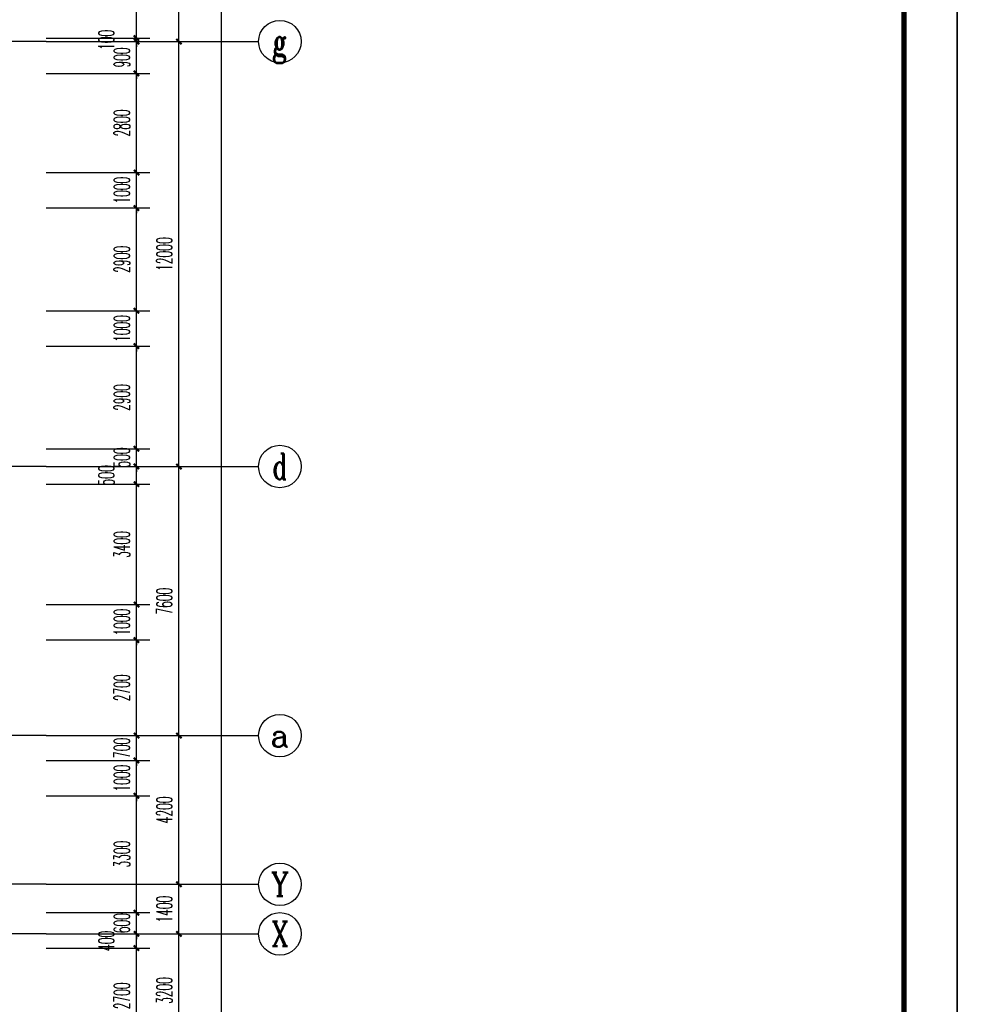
# Model space of a CAD drawing. Extents: x 1779708 to 7299578, y -1121471 to 88434.
# Tile 277 of 656: x 4526071 to 4553247, y -962932 to -935125. Entities that reach past the tile are written whole.
import ezdxf
from ezdxf.enums import TextEntityAlignment as Align

# ---------------------------------------------------------------- set-up
doc = ezdxf.new("R2010")
doc.units = 0
doc.header["$LTSCALE"] = 1000
doc.header["$MEASUREMENT"] = 0
doc.linetypes.add('DOTE', pattern=[2.42, 2, -0.2, 0.02, -0.2])
doc.layers.get('0').update_dxf_attribs({"linetype": 'CONTINUOUS'})
doc.layers.get('Defpoints').update_dxf_attribs({"linetype": 'CONTINUOUS'})
for name, color, linetype in [('AXIS', 3, 'CONTINUOUS'), ('AXIS_TEXT', 7, 'CONTINUOUS'), ('DOTE', 1, 'DOTE'), ('PUB_DIM', 3, 'CONTINUOUS'), ('PUB_TITLE', 4, 'CONTINUOUS'), ('修改', 6, 'CONTINUOUS')]:
    doc.layers.add(name, color=color, linetype=linetype)
doc.styles.add('_TCH_AXIS', font='COMPLEX', dxfattribs={"bigfont": 'GBCBIG'})
doc.styles.add('_TCH_DIM_T3', font='SIMPLEX.shx', dxfattribs={"width": 0.494118, "bigfont": 'GBCBIG.shx'})
doc.styles.add('COMPLEX', font='COMPLEX')
doc.dimstyles.new('_TCH_ARCH&&150', dxfattribs={"dimtxt": 446.25, "dimasz": 150, "dimexe": 375, "dimexo": 450, "dimgap": 189.375, "dimtad": 1, "dimdec": 0, "dimzin": 0, "dimdsep": 46, "dimtxsty": '_TCH_DIM_T3', "dimblk": 'ARCHTICK', "dimcen": 0.09, "dimdle": 225, "dimclrt": 7, "dimazin": 2, "dimtfac": 1, "dimtdec": 0, "dimtix": 1, "dimtmove": 2, "dimatfit": 3, "dimfxl": 250, "dimtolj": 1, "dimtzin": 0, "dimarcsym": 0})

# ---------------------------------------------------------------- blocks, each defined once
blk = doc.blocks.new('A$C36B43F05')
at = {"layer": 'PUB_TITLE'}
blk.add_lwpolyline([(0, 0), (126150, 0), (126150, 178350), (0, 178350)], close=True, dxfattribs=at)
at = {"layer": 'PUB_TITLE', "const_width": 150}
blk.add_lwpolyline([(1500, 1500), (124650, 1500), (124650, 174600), (1500, 174600)], close=True, dxfattribs=at)
blk = doc.blocks.new('_AXISO')
blk.add_circle((0, 0), 0.5)
at = {"layer": 'AXIS_TEXT', "style": 'COMPLEX', "width": 1.041667}
blk.add_attdef('A', text='', height=0.56, dxfattribs=at).set_placement((-0.25, -0.28), (0.25, -0.28), align=Align.FIT)
blk = doc.blocks.new('_ArchTick')
at = {"color": 0, "linetype": 'ByBlock', "const_width": 0.4}
blk.add_lwpolyline([(-0.5, -0.5), (0.5, 0.5)], dxfattribs=at)
blk = doc.blocks.new('*D6864')
at = {"layer": 'AXIS', "color": 0, "lineweight": -2, "transparency": 16777216}
for p, q in [((91750, 8975), (91750, 147425)), ((87250, 147200), (92125, 147200)), ((87250, 9200), (92125, 9200))]:
    blk.add_line(p, q, dxfattribs=at)
at = {"layer": 'Defpoints', "color": 0, "transparency": 16777216}
for p in [(86800, 147200), (91750, 147200), (86800, 9200)]:
    blk.add_point(p, dxfattribs=at)
at = {"layer": 'AXIS', "color": 0, "lineweight": -2, "transparency": 16777216, "xscale": 150, "yscale": 150, "zscale": 150}
for p, rotation in [((91750, 147200), 90), ((91750, 9200), 270)]:
    blk.add_blockref('_ArchTick', p, dxfattribs=dict(at, rotation=rotation))
at = {"layer": 'AXIS', "color": 7, "transparency": 16777216, "insert": (91338, 78200), "char_height": 446.2, "attachment_point": 5, "rotation": 90, "style": '_TCH_DIM_T3'}
blk.add_mtext('\\A1;138000', dxfattribs=at)
blk = doc.blocks.new('*D6881')
at = {"layer": 'AXIS', "color": 0, "lineweight": -2, "transparency": 16777216}
for p, q in [((90550, 105675), (90550, 109325)), ((87250, 109100), (90925, 109100)), ((87250, 105900), (90925, 105900))]:
    blk.add_line(p, q, dxfattribs=at)
at = {"layer": 'Defpoints', "color": 0, "transparency": 16777216}
for p in [(86800, 109100), (90550, 109100), (86800, 105900)]:
    blk.add_point(p, dxfattribs=at)
at = {"layer": 'AXIS', "color": 0, "lineweight": -2, "transparency": 16777216, "xscale": 150, "yscale": 150, "zscale": 150}
for p, rotation in [((90550, 109100), 90), ((90550, 105900), 270)]:
    blk.add_blockref('_ArchTick', p, dxfattribs=dict(at, rotation=rotation))
at = {"layer": 'AXIS', "color": 7, "transparency": 16777216, "insert": (90138, 107500), "char_height": 446.2, "attachment_point": 5, "rotation": 90, "style": '_TCH_DIM_T3'}
blk.add_mtext('\\A1;3200', dxfattribs=at)
blk = doc.blocks.new('*D6882')
at = {"layer": 'AXIS', "color": 0, "lineweight": -2, "transparency": 16777216}
for p, q in [((90550, 108875), (90550, 110725)), ((87250, 110500), (90925, 110500)), ((87250, 109100), (90925, 109100))]:
    blk.add_line(p, q, dxfattribs=at)
at = {"layer": 'Defpoints', "color": 0, "transparency": 16777216}
for p in [(86800, 110500), (90550, 110500), (86800, 109100)]:
    blk.add_point(p, dxfattribs=at)
at = {"layer": 'AXIS', "color": 0, "lineweight": -2, "transparency": 16777216, "xscale": 150, "yscale": 150, "zscale": 150}
for p, rotation in [((90550, 110500), 90), ((90550, 109100), 270)]:
    blk.add_blockref('_ArchTick', p, dxfattribs=dict(at, rotation=rotation))
at = {"layer": 'AXIS', "color": 7, "transparency": 16777216, "insert": (90138, 109800), "char_height": 446.2, "attachment_point": 5, "rotation": 90, "style": '_TCH_DIM_T3'}
blk.add_mtext('\\A1;1400', dxfattribs=at)
blk = doc.blocks.new('*D6883')
at = {"layer": 'AXIS', "color": 0, "lineweight": -2, "transparency": 16777216}
for p, q in [((90550, 110275), (90550, 114925)), ((87250, 114700), (90925, 114700)), ((87250, 110500), (90925, 110500))]:
    blk.add_line(p, q, dxfattribs=at)
at = {"layer": 'Defpoints', "color": 0, "transparency": 16777216}
for p in [(86800, 114700), (90550, 114700), (86800, 110500)]:
    blk.add_point(p, dxfattribs=at)
at = {"layer": 'AXIS', "color": 0, "lineweight": -2, "transparency": 16777216, "xscale": 150, "yscale": 150, "zscale": 150}
for p, rotation in [((90550, 114700), 90), ((90550, 110500), 270)]:
    blk.add_blockref('_ArchTick', p, dxfattribs=dict(at, rotation=rotation))
at = {"layer": 'AXIS', "color": 7, "transparency": 16777216, "insert": (90138, 112600), "char_height": 446.2, "attachment_point": 5, "rotation": 90, "style": '_TCH_DIM_T3'}
blk.add_mtext('\\A1;4200', dxfattribs=at)
blk = doc.blocks.new('*D6884')
at = {"layer": 'AXIS', "color": 0, "lineweight": -2, "transparency": 16777216}
for p, q in [((90550, 114475), (90550, 122525)), ((87250, 122300), (90925, 122300)), ((87250, 114700), (90925, 114700))]:
    blk.add_line(p, q, dxfattribs=at)
at = {"layer": 'Defpoints', "color": 0, "transparency": 16777216}
for p in [(86800, 122300), (90550, 122300), (86800, 114700)]:
    blk.add_point(p, dxfattribs=at)
at = {"layer": 'AXIS', "color": 0, "lineweight": -2, "transparency": 16777216, "xscale": 150, "yscale": 150, "zscale": 150}
for p, rotation in [((90550, 122300), 90), ((90550, 114700), 270)]:
    blk.add_blockref('_ArchTick', p, dxfattribs=dict(at, rotation=rotation))
at = {"layer": 'AXIS', "color": 7, "transparency": 16777216, "insert": (90138, 118500), "char_height": 446.2, "attachment_point": 5, "rotation": 90, "style": '_TCH_DIM_T3'}
blk.add_mtext('\\A1;7600', dxfattribs=at)
blk = doc.blocks.new('*D6885')
at = {"layer": 'AXIS', "color": 0, "lineweight": -2, "transparency": 16777216}
for p, q in [((90550, 122075), (90550, 134525)), ((87250, 134300), (90925, 134300)), ((87250, 122300), (90925, 122300))]:
    blk.add_line(p, q, dxfattribs=at)
at = {"layer": 'Defpoints', "color": 0, "transparency": 16777216}
for p in [(86800, 134300), (90550, 134300), (86800, 122300)]:
    blk.add_point(p, dxfattribs=at)
at = {"layer": 'AXIS', "color": 0, "lineweight": -2, "transparency": 16777216, "xscale": 150, "yscale": 150, "zscale": 150}
for p, rotation in [((90550, 134300), 90), ((90550, 122300), 270)]:
    blk.add_blockref('_ArchTick', p, dxfattribs=dict(at, rotation=rotation))
at = {"layer": 'AXIS', "color": 7, "transparency": 16777216, "insert": (90138, 128300), "char_height": 446.2, "attachment_point": 5, "rotation": 90, "style": '_TCH_DIM_T3'}
blk.add_mtext('\\A1;12000', dxfattribs=at)
blk = doc.blocks.new('*D6886')
at = {"layer": 'AXIS', "color": 0, "lineweight": -2, "transparency": 16777216}
for p, q in [((90550, 134075), (90550, 137725)), ((87250, 137500), (90925, 137500)), ((87250, 134300), (90925, 134300))]:
    blk.add_line(p, q, dxfattribs=at)
at = {"layer": 'Defpoints', "color": 0, "transparency": 16777216}
for p in [(86800, 137500), (90550, 137500), (86800, 134300)]:
    blk.add_point(p, dxfattribs=at)
at = {"layer": 'AXIS', "color": 0, "lineweight": -2, "transparency": 16777216, "xscale": 150, "yscale": 150, "zscale": 150}
for p, rotation in [((90550, 137500), 90), ((90550, 134300), 270)]:
    blk.add_blockref('_ArchTick', p, dxfattribs=dict(at, rotation=rotation))
at = {"layer": 'AXIS', "color": 7, "transparency": 16777216, "insert": (90138, 135900), "char_height": 446.2, "attachment_point": 5, "rotation": 90, "style": '_TCH_DIM_T3'}
blk.add_mtext('\\A1;3200', dxfattribs=at)
blk = doc.blocks.new('*D5257')
at = {"layer": 'Defpoints', "color": 0, "transparency": 16777216}
for p in [(4526367, -961343), (4529367, -961343), (4526367, -964043)]:
    blk.add_point(p, dxfattribs=at)
at = {"layer": 'PUB_DIM', "color": 0, "lineweight": -2, "transparency": 16777216}
for p, q in [((4529367, -964268), (4529367, -961118)), ((4526817, -961343), (4529742, -961343)), ((4526817, -964043), (4529742, -964043))]:
    blk.add_line(p, q, dxfattribs=at)
at = {"layer": 'PUB_DIM', "color": 0, "lineweight": -2, "transparency": 16777216, "xscale": 150, "yscale": 150, "zscale": 150}
for p, rotation in [((4529367, -961343), 90), ((4529367, -964043), 270)]:
    blk.add_blockref('_ArchTick', p, dxfattribs=dict(at, rotation=rotation))
at = {"layer": 'PUB_DIM', "color": 7, "transparency": 16777216, "insert": (4528955, -962693), "char_height": 446.2, "attachment_point": 5, "rotation": 90, "style": '_TCH_DIM_T3'}
blk.add_mtext('\\A1;2700', dxfattribs=at)
blk = doc.blocks.new('*D5258')
at = {"layer": 'Defpoints', "color": 0, "transparency": 16777216}
for p in [(4526367, -960943), (4529367, -960943), (4526367, -961343)]:
    blk.add_point(p, dxfattribs=at)
at = {"layer": 'PUB_DIM', "color": 0, "lineweight": -2, "transparency": 16777216}
for p, q in [((4526817, -960943), (4529742, -960943)), ((4529367, -961568), (4529367, -960718)), ((4526817, -961343), (4529742, -961343))]:
    blk.add_line(p, q, dxfattribs=at)
at = {"layer": 'PUB_DIM', "color": 0, "lineweight": -2, "transparency": 16777216, "xscale": 150, "yscale": 150, "zscale": 150}
for p, rotation in [((4529367, -960943), 90), ((4529367, -961343), 270)]:
    blk.add_blockref('_ArchTick', p, dxfattribs=dict(at, rotation=rotation))
at = {"layer": 'PUB_DIM', "color": 7, "transparency": 16777216, "insert": (4528516, -961143), "char_height": 446.2, "attachment_point": 5, "rotation": 90, "style": '_TCH_DIM_T3'}
blk.add_mtext('\\A1;400', dxfattribs=at)
blk = doc.blocks.new('*D5259')
at = {"layer": 'Defpoints', "color": 0, "transparency": 16777216}
for p in [(4526367, -960343), (4529367, -960343), (4526367, -960943)]:
    blk.add_point(p, dxfattribs=at)
at = {"layer": 'PUB_DIM', "color": 0, "lineweight": -2, "transparency": 16777216}
for p, q in [((4526817, -960343), (4529742, -960343)), ((4529367, -960343), (4529367, -960193)), ((4529367, -960943), (4529367, -960343)), ((4526817, -960943), (4529742, -960943)), ((4529367, -960943), (4529367, -961093))]:
    blk.add_line(p, q, dxfattribs=at)
at = {"layer": 'PUB_DIM', "color": 0, "lineweight": -2, "transparency": 16777216, "xscale": 150, "yscale": 150, "zscale": 150}
for p, rotation in [((4529367, -960343), 270), ((4529367, -960943), 90)]:
    blk.add_blockref('_ArchTick', p, dxfattribs=dict(at, rotation=rotation))
at = {"layer": 'PUB_DIM', "color": 7, "transparency": 16777216, "insert": (4528955, -960643), "char_height": 446.2, "attachment_point": 5, "rotation": 90, "style": '_TCH_DIM_T3'}
blk.add_mtext('\\A1;600', dxfattribs=at)
blk = doc.blocks.new('*D5260')
at = {"layer": 'Defpoints', "color": 0, "transparency": 16777216}
for p in [(4526367, -957043), (4529367, -957043), (4526367, -960343)]:
    blk.add_point(p, dxfattribs=at)
at = {"layer": 'PUB_DIM', "color": 0, "lineweight": -2, "transparency": 16777216}
for p, q in [((4529367, -960568), (4529367, -956818)), ((4526817, -957043), (4529742, -957043)), ((4526817, -960343), (4529742, -960343))]:
    blk.add_line(p, q, dxfattribs=at)
at = {"layer": 'PUB_DIM', "color": 0, "lineweight": -2, "transparency": 16777216, "xscale": 150, "yscale": 150, "zscale": 150}
for p, rotation in [((4529367, -957043), 90), ((4529367, -960343), 270)]:
    blk.add_blockref('_ArchTick', p, dxfattribs=dict(at, rotation=rotation))
at = {"layer": 'PUB_DIM', "color": 7, "transparency": 16777216, "insert": (4528955, -958693), "char_height": 446.2, "attachment_point": 5, "rotation": 90, "style": '_TCH_DIM_T3'}
blk.add_mtext('\\A1;3300', dxfattribs=at)
blk = doc.blocks.new('*D5261')
at = {"layer": 'Defpoints', "color": 0, "transparency": 16777216}
for p in [(4526367, -956043), (4529367, -956043), (4526367, -957043)]:
    blk.add_point(p, dxfattribs=at)
at = {"layer": 'PUB_DIM', "color": 0, "lineweight": -2, "transparency": 16777216}
for p, q in [((4529367, -956043), (4529367, -955893)), ((4526817, -956043), (4529742, -956043)), ((4529367, -957043), (4529367, -956043)), ((4526817, -957043), (4529742, -957043)), ((4529367, -957043), (4529367, -957193))]:
    blk.add_line(p, q, dxfattribs=at)
at = {"layer": 'PUB_DIM', "color": 0, "lineweight": -2, "transparency": 16777216, "xscale": 150, "yscale": 150, "zscale": 150}
for p, rotation in [((4529367, -956043), 270), ((4529367, -957043), 90)]:
    blk.add_blockref('_ArchTick', p, dxfattribs=dict(at, rotation=rotation))
at = {"layer": 'PUB_DIM', "color": 7, "transparency": 16777216, "insert": (4528955, -956543), "char_height": 446.2, "attachment_point": 5, "rotation": 90, "style": '_TCH_DIM_T3'}
blk.add_mtext('\\A1;1000', dxfattribs=at)
blk = doc.blocks.new('*D5262')
at = {"layer": 'Defpoints', "color": 0, "transparency": 16777216}
for p in [(4526367, -955343), (4529367, -955343), (4526367, -956043)]:
    blk.add_point(p, dxfattribs=at)
at = {"layer": 'PUB_DIM', "color": 0, "lineweight": -2, "transparency": 16777216}
for p, q in [((4526817, -955343), (4529742, -955343)), ((4529367, -955343), (4529367, -955193)), ((4529367, -956043), (4529367, -955343)), ((4526817, -956043), (4529742, -956043)), ((4529367, -956043), (4529367, -956193))]:
    blk.add_line(p, q, dxfattribs=at)
at = {"layer": 'PUB_DIM', "color": 0, "lineweight": -2, "transparency": 16777216, "xscale": 150, "yscale": 150, "zscale": 150}
for p, rotation in [((4529367, -955343), 270), ((4529367, -956043), 90)]:
    blk.add_blockref('_ArchTick', p, dxfattribs=dict(at, rotation=rotation))
at = {"layer": 'PUB_DIM', "color": 7, "transparency": 16777216, "insert": (4528955, -955693), "char_height": 446.2, "attachment_point": 5, "rotation": 90, "style": '_TCH_DIM_T3'}
blk.add_mtext('\\A1;700', dxfattribs=at)
blk = doc.blocks.new('*D5263')
at = {"layer": 'Defpoints', "color": 0, "transparency": 16777216}
for p in [(4526367, -952643), (4529367, -952643), (4526367, -955343)]:
    blk.add_point(p, dxfattribs=at)
at = {"layer": 'PUB_DIM', "color": 0, "lineweight": -2, "transparency": 16777216}
for p, q in [((4526817, -952643), (4529742, -952643)), ((4529367, -955568), (4529367, -952418)), ((4526817, -955343), (4529742, -955343))]:
    blk.add_line(p, q, dxfattribs=at)
at = {"layer": 'PUB_DIM', "color": 0, "lineweight": -2, "transparency": 16777216, "xscale": 150, "yscale": 150, "zscale": 150}
for p, rotation in [((4529367, -952643), 90), ((4529367, -955343), 270)]:
    blk.add_blockref('_ArchTick', p, dxfattribs=dict(at, rotation=rotation))
at = {"layer": 'PUB_DIM', "color": 7, "transparency": 16777216, "insert": (4528955, -953993), "char_height": 446.2, "attachment_point": 5, "rotation": 90, "style": '_TCH_DIM_T3'}
blk.add_mtext('\\A1;2700', dxfattribs=at)
blk = doc.blocks.new('*D5264')
at = {"layer": 'Defpoints', "color": 0, "transparency": 16777216}
for p in [(4526367, -951643), (4529367, -951643), (4526367, -952643)]:
    blk.add_point(p, dxfattribs=at)
at = {"layer": 'PUB_DIM', "color": 0, "lineweight": -2, "transparency": 16777216}
for p, q in [((4529367, -951643), (4529367, -951493)), ((4526817, -951643), (4529742, -951643)), ((4529367, -952643), (4529367, -951643)), ((4526817, -952643), (4529742, -952643)), ((4529367, -952643), (4529367, -952793))]:
    blk.add_line(p, q, dxfattribs=at)
at = {"layer": 'PUB_DIM', "color": 0, "lineweight": -2, "transparency": 16777216, "xscale": 150, "yscale": 150, "zscale": 150}
for p, rotation in [((4529367, -951643), 270), ((4529367, -952643), 90)]:
    blk.add_blockref('_ArchTick', p, dxfattribs=dict(at, rotation=rotation))
at = {"layer": 'PUB_DIM', "color": 7, "transparency": 16777216, "insert": (4528955, -952143), "char_height": 446.2, "attachment_point": 5, "rotation": 90, "style": '_TCH_DIM_T3'}
blk.add_mtext('\\A1;1000', dxfattribs=at)
blk = doc.blocks.new('*D5265')
at = {"layer": 'Defpoints', "color": 0, "transparency": 16777216}
for p in [(4526367, -948243), (4529367, -948243), (4526367, -951643)]:
    blk.add_point(p, dxfattribs=at)
at = {"layer": 'PUB_DIM', "color": 0, "lineweight": -2, "transparency": 16777216}
for p, q in [((4529367, -951868), (4529367, -948018)), ((4526817, -948243), (4529742, -948243)), ((4526817, -951643), (4529742, -951643))]:
    blk.add_line(p, q, dxfattribs=at)
at = {"layer": 'PUB_DIM', "color": 0, "lineweight": -2, "transparency": 16777216, "xscale": 150, "yscale": 150, "zscale": 150}
for p, rotation in [((4529367, -948243), 90), ((4529367, -951643), 270)]:
    blk.add_blockref('_ArchTick', p, dxfattribs=dict(at, rotation=rotation))
at = {"layer": 'PUB_DIM', "color": 7, "transparency": 16777216, "insert": (4528955, -949943), "char_height": 446.2, "attachment_point": 5, "rotation": 90, "style": '_TCH_DIM_T3'}
blk.add_mtext('\\A1;3400', dxfattribs=at)
blk = doc.blocks.new('*D5266')
at = {"layer": 'Defpoints', "color": 0, "transparency": 16777216}
for p in [(4526367, -947743), (4529367, -947743), (4526367, -948243)]:
    blk.add_point(p, dxfattribs=at)
at = {"layer": 'PUB_DIM', "color": 0, "lineweight": -2, "transparency": 16777216}
for p, q in [((4529367, -948468), (4529367, -947518)), ((4526817, -947743), (4529742, -947743)), ((4526817, -948243), (4529742, -948243))]:
    blk.add_line(p, q, dxfattribs=at)
at = {"layer": 'PUB_DIM', "color": 0, "lineweight": -2, "transparency": 16777216, "xscale": 150, "yscale": 150, "zscale": 150}
for p, rotation in [((4529367, -947743), 90), ((4529367, -948243), 270)]:
    blk.add_blockref('_ArchTick', p, dxfattribs=dict(at, rotation=rotation))
at = {"layer": 'PUB_DIM', "color": 7, "transparency": 16777216, "insert": (4528516, -947993), "char_height": 446.2, "attachment_point": 5, "rotation": 90, "style": '_TCH_DIM_T3'}
blk.add_mtext('\\A1;500', dxfattribs=at)
blk = doc.blocks.new('*D5267')
at = {"layer": 'Defpoints', "color": 0, "transparency": 16777216}
for p in [(4526367, -947243), (4529367, -947243), (4526367, -947743)]:
    blk.add_point(p, dxfattribs=at)
at = {"layer": 'PUB_DIM', "color": 0, "lineweight": -2, "transparency": 16777216}
for p, q in [((4526817, -947243), (4529742, -947243)), ((4529367, -947243), (4529367, -947093)), ((4529367, -947743), (4529367, -947243)), ((4526817, -947743), (4529742, -947743)), ((4529367, -947743), (4529367, -947893))]:
    blk.add_line(p, q, dxfattribs=at)
at = {"layer": 'PUB_DIM', "color": 0, "lineweight": -2, "transparency": 16777216, "xscale": 150, "yscale": 150, "zscale": 150}
for p, rotation in [((4529367, -947243), 270), ((4529367, -947743), 90)]:
    blk.add_blockref('_ArchTick', p, dxfattribs=dict(at, rotation=rotation))
at = {"layer": 'PUB_DIM', "color": 7, "transparency": 16777216, "insert": (4528955, -947493), "char_height": 446.2, "attachment_point": 5, "rotation": 90, "style": '_TCH_DIM_T3'}
blk.add_mtext('\\A1;500', dxfattribs=at)
blk = doc.blocks.new('*D5268')
at = {"layer": 'Defpoints', "color": 0, "transparency": 16777216}
for p in [(4526367, -944343), (4529367, -944343), (4526367, -947243)]:
    blk.add_point(p, dxfattribs=at)
at = {"layer": 'PUB_DIM', "color": 0, "lineweight": -2, "transparency": 16777216}
for p, q in [((4529367, -947468), (4529367, -944118)), ((4526817, -944343), (4529742, -944343)), ((4526817, -947243), (4529742, -947243))]:
    blk.add_line(p, q, dxfattribs=at)
at = {"layer": 'PUB_DIM', "color": 0, "lineweight": -2, "transparency": 16777216, "xscale": 150, "yscale": 150, "zscale": 150}
for p, rotation in [((4529367, -944343), 90), ((4529367, -947243), 270)]:
    blk.add_blockref('_ArchTick', p, dxfattribs=dict(at, rotation=rotation))
at = {"layer": 'PUB_DIM', "color": 7, "transparency": 16777216, "insert": (4528955, -945793), "char_height": 446.2, "attachment_point": 5, "rotation": 90, "style": '_TCH_DIM_T3'}
blk.add_mtext('\\A1;2900', dxfattribs=at)
blk = doc.blocks.new('*D5269')
at = {"layer": 'Defpoints', "color": 0, "transparency": 16777216}
for p in [(4526367, -943343), (4529367, -943343), (4526367, -944343)]:
    blk.add_point(p, dxfattribs=at)
at = {"layer": 'PUB_DIM', "color": 0, "lineweight": -2, "transparency": 16777216}
for p, q in [((4529367, -943343), (4529367, -943193)), ((4526817, -943343), (4529742, -943343)), ((4529367, -944343), (4529367, -943343)), ((4526817, -944343), (4529742, -944343)), ((4529367, -944343), (4529367, -944493))]:
    blk.add_line(p, q, dxfattribs=at)
at = {"layer": 'PUB_DIM', "color": 0, "lineweight": -2, "transparency": 16777216, "xscale": 150, "yscale": 150, "zscale": 150}
for p, rotation in [((4529367, -943343), 270), ((4529367, -944343), 90)]:
    blk.add_blockref('_ArchTick', p, dxfattribs=dict(at, rotation=rotation))
at = {"layer": 'PUB_DIM', "color": 7, "transparency": 16777216, "insert": (4528955, -943843), "char_height": 446.2, "attachment_point": 5, "rotation": 90, "style": '_TCH_DIM_T3'}
blk.add_mtext('\\A1;1000', dxfattribs=at)
blk = doc.blocks.new('*D5270')
at = {"layer": 'Defpoints', "color": 0, "transparency": 16777216}
for p in [(4526367, -940443), (4529367, -940443), (4526367, -943343)]:
    blk.add_point(p, dxfattribs=at)
at = {"layer": 'PUB_DIM', "color": 0, "lineweight": -2, "transparency": 16777216}
for p, q in [((4529367, -943568), (4529367, -940218)), ((4526817, -940443), (4529742, -940443)), ((4526817, -943343), (4529742, -943343))]:
    blk.add_line(p, q, dxfattribs=at)
at = {"layer": 'PUB_DIM', "color": 0, "lineweight": -2, "transparency": 16777216, "xscale": 150, "yscale": 150, "zscale": 150}
for p, rotation in [((4529367, -940443), 90), ((4529367, -943343), 270)]:
    blk.add_blockref('_ArchTick', p, dxfattribs=dict(at, rotation=rotation))
at = {"layer": 'PUB_DIM', "color": 7, "transparency": 16777216, "insert": (4528955, -941893), "char_height": 446.2, "attachment_point": 5, "rotation": 90, "style": '_TCH_DIM_T3'}
blk.add_mtext('\\A1;2900', dxfattribs=at)
blk = doc.blocks.new('*D5271')
at = {"layer": 'Defpoints', "color": 0, "transparency": 16777216}
for p in [(4526367, -939443), (4529367, -939443), (4526367, -940443)]:
    blk.add_point(p, dxfattribs=at)
at = {"layer": 'PUB_DIM', "color": 0, "lineweight": -2, "transparency": 16777216}
for p, q in [((4529367, -939443), (4529367, -939293)), ((4526817, -939443), (4529742, -939443)), ((4529367, -940443), (4529367, -939443)), ((4526817, -940443), (4529742, -940443)), ((4529367, -940443), (4529367, -940593))]:
    blk.add_line(p, q, dxfattribs=at)
at = {"layer": 'PUB_DIM', "color": 0, "lineweight": -2, "transparency": 16777216, "xscale": 150, "yscale": 150, "zscale": 150}
for p, rotation in [((4529367, -939443), 270), ((4529367, -940443), 90)]:
    blk.add_blockref('_ArchTick', p, dxfattribs=dict(at, rotation=rotation))
at = {"layer": 'PUB_DIM', "color": 7, "transparency": 16777216, "insert": (4528955, -939943), "char_height": 446.2, "attachment_point": 5, "rotation": 90, "style": '_TCH_DIM_T3'}
blk.add_mtext('\\A1;1000', dxfattribs=at)
blk = doc.blocks.new('*D5272')
at = {"layer": 'Defpoints', "color": 0, "transparency": 16777216}
for p in [(4526367, -936643), (4529367, -936643), (4526367, -939443)]:
    blk.add_point(p, dxfattribs=at)
at = {"layer": 'PUB_DIM', "color": 0, "lineweight": -2, "transparency": 16777216}
for p, q in [((4529367, -939668), (4529367, -936418)), ((4526817, -936643), (4529742, -936643)), ((4526817, -939443), (4529742, -939443))]:
    blk.add_line(p, q, dxfattribs=at)
at = {"layer": 'PUB_DIM', "color": 0, "lineweight": -2, "transparency": 16777216, "xscale": 150, "yscale": 150, "zscale": 150}
for p, rotation in [((4529367, -936643), 90), ((4529367, -939443), 270)]:
    blk.add_blockref('_ArchTick', p, dxfattribs=dict(at, rotation=rotation))
at = {"layer": 'PUB_DIM', "color": 7, "transparency": 16777216, "insert": (4528955, -938043), "char_height": 446.2, "attachment_point": 5, "rotation": 90, "style": '_TCH_DIM_T3'}
blk.add_mtext('\\A1;2800', dxfattribs=at)
blk = doc.blocks.new('*D5273')
at = {"layer": 'Defpoints', "color": 0, "transparency": 16777216}
for p in [(4526367, -935743), (4529367, -935743), (4526367, -936643)]:
    blk.add_point(p, dxfattribs=at)
at = {"layer": 'PUB_DIM', "color": 0, "lineweight": -2, "transparency": 16777216}
for p, q in [((4529367, -935743), (4529367, -935593)), ((4526817, -935743), (4529742, -935743)), ((4529367, -936643), (4529367, -935743)), ((4526817, -936643), (4529742, -936643)), ((4529367, -936643), (4529367, -936793))]:
    blk.add_line(p, q, dxfattribs=at)
at = {"layer": 'PUB_DIM', "color": 0, "lineweight": -2, "transparency": 16777216, "xscale": 150, "yscale": 150, "zscale": 150}
for p, rotation in [((4529367, -935743), 270), ((4529367, -936643), 90)]:
    blk.add_blockref('_ArchTick', p, dxfattribs=dict(at, rotation=rotation))
at = {"layer": 'PUB_DIM', "color": 7, "transparency": 16777216, "insert": (4528955, -936193), "char_height": 446.2, "attachment_point": 5, "rotation": 90, "style": '_TCH_DIM_T3'}
blk.add_mtext('\\A1;900', dxfattribs=at)
blk = doc.blocks.new('*D5274')
at = {"layer": 'Defpoints', "color": 0, "transparency": 16777216}
for p in [(4526367, -935643), (4529367, -935643), (4526367, -935743)]:
    blk.add_point(p, dxfattribs=at)
at = {"layer": 'PUB_DIM', "color": 0, "lineweight": -2, "transparency": 16777216}
for p, q in [((4526817, -935643), (4529742, -935643)), ((4529367, -935643), (4529367, -935493)), ((4529367, -935743), (4529367, -935643)), ((4526817, -935743), (4529742, -935743)), ((4529367, -935743), (4529367, -935893))]:
    blk.add_line(p, q, dxfattribs=at)
at = {"layer": 'PUB_DIM', "color": 0, "lineweight": -2, "transparency": 16777216, "xscale": 150, "yscale": 150, "zscale": 150}
for p, rotation in [((4529367, -935643), 270), ((4529367, -935743), 90)]:
    blk.add_blockref('_ArchTick', p, dxfattribs=dict(at, rotation=rotation))
at = {"layer": 'PUB_DIM', "color": 7, "transparency": 16777216, "insert": (4528516, -935693), "char_height": 446.2, "attachment_point": 5, "rotation": 90, "style": '_TCH_DIM_T3'}
blk.add_mtext('\\A1;100', dxfattribs=at)
blk = doc.blocks.new('*D5275')
at = {"layer": 'Defpoints', "color": 0, "transparency": 16777216}
for p in [(4526367, -932643), (4529367, -932643), (4526367, -935643)]:
    blk.add_point(p, dxfattribs=at)
at = {"layer": 'PUB_DIM', "color": 0, "lineweight": -2, "transparency": 16777216}
for p, q in [((4529367, -935868), (4529367, -932418)), ((4526817, -932643), (4529742, -932643)), ((4526817, -935643), (4529742, -935643))]:
    blk.add_line(p, q, dxfattribs=at)
at = {"layer": 'PUB_DIM', "color": 0, "lineweight": -2, "transparency": 16777216, "xscale": 150, "yscale": 150, "zscale": 150}
for p, rotation in [((4529367, -932643), 90), ((4529367, -935643), 270)]:
    blk.add_blockref('_ArchTick', p, dxfattribs=dict(at, rotation=rotation))
at = {"layer": 'PUB_DIM', "color": 7, "transparency": 16777216, "insert": (4528955, -934143), "char_height": 446.2, "attachment_point": 5, "rotation": 90, "style": '_TCH_DIM_T3'}
blk.add_mtext('\\A1;3000', dxfattribs=at)
blk = doc.blocks.new('A$C159220C3')
at = {"layer": 'AXIS'}
for p, q in [((86800, 134300), (92800, 134300)), ((86800, 122300), (92800, 122300)), ((86800, 114700), (92800, 114700)), ((86800, 110500), (92800, 110500)), ((86800, 109100), (92800, 109100))]:
    blk.add_line(p, q, dxfattribs=at)
at = {"layer": 'DOTE'}
for p, q in [((86800, 134300), (7200, 134300)), ((86800, 122300), (59600, 122300)), ((86800, 114700), (59600, 114700)), ((86800, 110500), (59600, 110500)), ((86800, 109100), (7200, 109100))]:
    blk.add_line(p, q, dxfattribs=at)
at = {"layer": 'AXIS'}
ref = blk.add_blockref('_AXISO', (93400, 134300), dxfattribs=dict(at, xscale=1200, yscale=1200, zscale=1200))
ref.add_attrib('A', 'g', dxfattribs={"layer": 'AXIS_TEXT', "height": 729.3, "style": '_TCH_AXIS', "width": 0.857143}).set_placement((93191.6, 133935.3), (93608.4, 133935.3), align=Align.FIT)
ref = blk.add_blockref('_AXISO', (93400, 122300), dxfattribs=dict(at, xscale=1200, yscale=1200, zscale=1200))
ref.add_attrib('A', 'd', dxfattribs={"layer": 'AXIS_TEXT', "height": 729.3, "style": '_TCH_AXIS', "width": 0.75}).set_placement((93191.6, 121935.3), (93608.4, 121935.3), align=Align.FIT)
ref = blk.add_blockref('_AXISO', (93400, 114700), dxfattribs=dict(at, xscale=1200, yscale=1200, zscale=1200))
ref.add_attrib('A', 'a', dxfattribs={"layer": 'AXIS_TEXT', "height": 637.8, "style": '_TCH_AXIS', "width": 1.2}).set_placement((93126.7, 114381.1), (93673.3, 114381.1), align=Align.FIT)
ref = blk.add_blockref('_AXISO', (93400, 110500), dxfattribs=dict(at, xscale=1200, yscale=1200, zscale=1200))
ref.add_attrib('A', 'Y', dxfattribs={"layer": 'AXIS_TEXT', "height": 668.2, "style": '_TCH_AXIS', "width": 0.842105}).set_placement((93145.5, 110165.9), (93654.5, 110165.9), align=Align.FIT)
ref = blk.add_blockref('_AXISO', (93400, 109100), dxfattribs=dict(at, xscale=1200, yscale=1200, zscale=1200))
ref.add_attrib('A', 'X', dxfattribs={"layer": 'AXIS_TEXT', "height": 698.9, "style": '_TCH_AXIS', "width": 0.777778}).set_placement((93167, 108750.5), (93633, 108750.5), align=Align.FIT)
for p1, p2, distance, picture, middle in [((86800, 9200), (86800, 147200), -4950, '*D6864', (91337.5, 78200)), ((86800, 134300), (86800, 137500), -3750, '*D6886', (90137.5, 135900)), ((86800, 122300), (86800, 134300), -3750, '*D6885', (90137.5, 128300)), ((86800, 114700), (86800, 122300), -3750, '*D6884', (90137.5, 118500)), ((86800, 110500), (86800, 114700), -3750, '*D6883', (90137.5, 112600)), ((86800, 109100), (86800, 110500), -3750, '*D6882', (90137.5, 109800)), ((86800, 105900), (86800, 109100), -3750, '*D6881', (90137.5, 107500))]:
    dim = blk.add_aligned_dim(p1=p1, p2=p2, distance=distance, dimstyle='_TCH_ARCH&&150', dxfattribs=at)
    dim.commit()
    dim.dimension.update_dxf_attribs({"geometry": picture, "text_midpoint": middle})

msp = doc.modelspace()

# ---------------------------------------------------------------- block references
at = {"layer": '修改'}
for name, p in [('A$C36B43F05', (4426384.8, -1084792.1)), ('A$C36B43F05', (4552534.8, -1084792.1)), ('A$C159220C3', (4440017.1, -1070043.3))]:
    msp.add_blockref(name, p, dxfattribs=at)

# ---------------------------------------------------------------- dimensions: what is measured, and where the dimension line sits
at = {"layer": 'PUB_DIM'}
for p1, p2, picture, middle in [((4526367.1, -935643.3), (4526367.1, -932643.3), '*D5275', (4528954.6, -934143.3)), ((4526367.1, -936643.3), (4526367.1, -935743.3), '*D5273', (4528954.6, -936193.3)), ((4526367.1, -939443.3), (4526367.1, -936643.3), '*D5272', (4528954.6, -938043.3)), ((4526367.1, -940443.3), (4526367.1, -939443.3), '*D5271', (4528954.6, -939943.3)), ((4526367.1, -943343.3), (4526367.1, -940443.3), '*D5270', (4528954.6, -941893.3)), ((4526367.1, -944343.3), (4526367.1, -943343.3), '*D5269', (4528954.6, -943843.3)), ((4526367.1, -947243.3), (4526367.1, -944343.3), '*D5268', (4528954.6, -945793.3)), ((4526367.1, -947743.3), (4526367.1, -947243.3), '*D5267', (4528954.6, -947493.3)), ((4526367.1, -951643.3), (4526367.1, -948243.3), '*D5265', (4528954.6, -949943.3)), ((4526367.1, -952643.3), (4526367.1, -951643.3), '*D5264', (4528954.6, -952143.3)), ((4526367.1, -955343.3), (4526367.1, -952643.3), '*D5263', (4528954.6, -953993.3)), ((4526367.1, -956043.3), (4526367.1, -955343.3), '*D5262', (4528954.6, -955693.3)), ((4526367.1, -957043.3), (4526367.1, -956043.3), '*D5261', (4528954.6, -956543.3)), ((4526367.1, -960343.3), (4526367.1, -957043.3), '*D5260', (4528954.6, -958693.3)), ((4526367.1, -960943.3), (4526367.1, -960343.3), '*D5259', (4528954.6, -960643.3)), ((4526367.1, -964043.3), (4526367.1, -961343.3), '*D5257', (4528954.6, -962693.3))]:
    dim = msp.add_aligned_dim(p1=p1, p2=p2, distance=-3000, dimstyle='_TCH_ARCH&&150', dxfattribs=at)
    dim.commit()
    dim.dimension.update_dxf_attribs({"geometry": picture, "text_midpoint": middle})
for base, p1, p2, picture, middle in [((4529367.1, -935643.3), (4526367.1, -935743.3), (4526367.1, -935643.3), '*D5274', (4528515.8, -935693.3)), ((4529367.1, -947743.3), (4526367.1, -948243.3), (4526367.1, -947743.3), '*D5266', (4528515.8, -947993.3)), ((4529367.1, -960943.3), (4526367.1, -961343.3), (4526367.1, -960943.3), '*D5258', (4528515.8, -961143.3))]:
    dim = msp.add_linear_dim(base=base, p1=p1, p2=p2, angle=90, dimstyle='_TCH_ARCH&&150', dxfattribs=at)
    dim.commit()
    dim.dimension.update_dxf_attribs({"geometry": picture, "text_midpoint": middle, "dimtype": 161})

doc.saveas('drawing.dxf')
